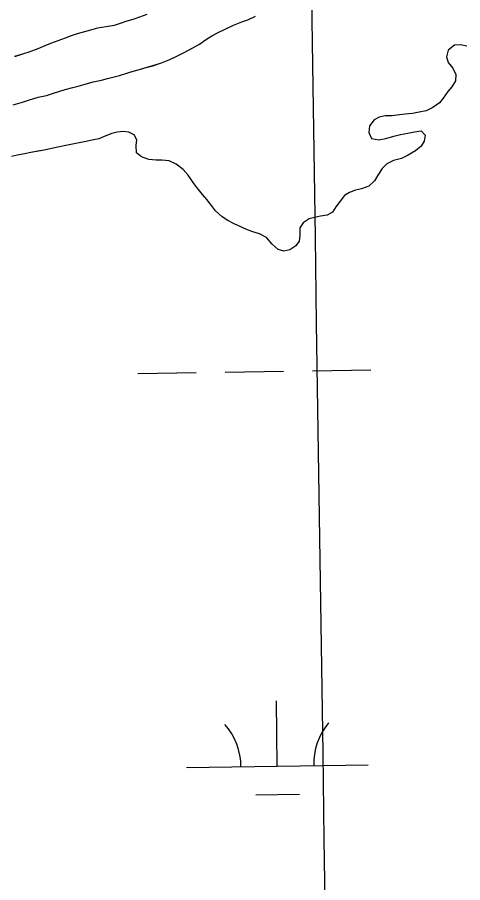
# Model space of a CAD drawing. Extents: x 3807117 to 3845308, y 337856 to 363736.
# Drawn here: x 3821776 to 3822020.8, y 345451.3 to 345927.2 of the extents above; entities that cross this region are included whole.
import ezdxf

# ---------------------------------------------------------------- set-up
doc = ezdxf.new("R2010")
doc.units = 0
for name, color, linetype in [('V-GRID-MAJR', 7, 'Continuous'), ('V-TOPO-SHOR', 7, 'Continuous'), ('V-WETL-SWMP', 7, 'Continuous')]:
    doc.layers.add(name, color=color, linetype=linetype)

msp = doc.modelspace()

# ---------------------------------------------------------------- linework, layer by layer
at = {"layer": 'V-GRID-MAJR'}
msp.add_spline([(3821974.84, 343440.35), (3821884.97, 349497.4), (3821795.06, 355557.53), (3821705.15, 361617.66), (3821705.1, 361620.74)], degree=3, dxfattribs=at)
at = {"layer": 'V-TOPO-SHOR'}
for points in [[(3821847.2, 345928.72), (3821843.16, 345927.23), (3821839.95, 345926.19), (3821835.69, 345924.93), (3821832.48, 345923.82), (3821829.13, 345922.78), (3821824.87, 345922.05), (3821820.14, 345921.18), (3821816.18, 345920.15), (3821812.98, 345919.19), (3821808.87, 345918.08), (3821805.66, 345916.96), (3821802.23, 345915.78), (3821798.19, 345914.36), (3821794.15, 345912.8), (3821791.02, 345911.61), (3821787.28, 345909.81), (3821782.25, 345908.1), (3821778.74, 345906.99), (3821774.4, 345905.59)], [(3821817.62, 345891.7), (3821822.2, 345892.73), (3821825.62, 345893.54), (3821832.18, 345895.23), (3821836.75, 345896.64), (3821839.72, 345897.53), (3821843.23, 345898.49), (3821846.12, 345899.45), (3821850.39, 345900.64), (3821855.2, 345902.12), (3821859.77, 345903.98), (3821863.21, 345905.63), (3821867.71, 345907.95), (3821872.52, 345910.49), (3821876.04, 345912.52), (3821879.48, 345914.92), (3821882.99, 345916.95), (3821886.74, 345919.04), (3821890.25, 345920.77), (3821894.75, 345922.93), (3821899.41, 345924.72), (3821902.68, 345925.84), (3821906.88, 345927.93)], [(3822023.11, 345911.39), (3822019.54, 345912.18), (3822016.27, 345911.82), (3822012.91, 345909.19), (3822011.96, 345905.55), (3822012.93, 345902.35), (3822015.41, 345899.21), (3822016.98, 345895.7), (3822016.8, 345892.35), (3822014.87, 345889.03), (3822012.72, 345886.38), (3822010.18, 345882.83), (3822008.11, 345880.26), (3822004.36, 345877.63), (3822000.77, 345875.83), (3821996.81, 345875.03), (3821993.16, 345874.37), (3821989.2, 345874.02), (3821986, 345873.52), (3821982.05, 345873.09), (3821978.24, 345872.97), (3821974.89, 345872.39), (3821972.07, 345870.82), (3821969.68, 345867.49), (3821969.2, 345863.85), (3821970.77, 345860.56), (3821974.79, 345859.85), (3821978.6, 345860.57), (3821983.02, 345861.91), (3821986.67, 345862.71), (3821990.71, 345863.6), (3821994.29, 345864.33), (3821997.95, 345864.83), (3822000.28, 345862.38), (3821999.72, 345859.11), (3821998.03, 345856.31), (3821994.97, 345853.83), (3821990.46, 345851.28), (3821987.18, 345849.63), (3821982.83, 345848.45), (3821979.17, 345846.73), (3821976.56, 345844.02), (3821974.56, 345840.99), (3821972.4, 345837.28), (3821969.18, 345834.27), (3821965.22, 345832.93), (3821961.87, 345832.12), (3821958.51, 345830.93), (3821955.76, 345829.21), (3821953.46, 345826.11), (3821951.07, 345823.01), (3821949.22, 345820.13), (3821946.32, 345818.33), (3821942.67, 345817.83), (3821939.32, 345817.17), (3821936.34, 345816.36), (3821933.06, 345814.18), (3821931.36, 345811.38), (3821931.33, 345807.5), (3821930.92, 345804.16), (3821929.08, 345801.59), (3821925.87, 345799.34), (3821922.51, 345798.68), (3821919.33, 345799.54), (3821916.08, 345802.53), (3821912.99, 345806.05), (3821909.06, 345808.22), (3821905.42, 345809.31), (3821901.62, 345810.79), (3821898.82, 345811.95), (3821895.26, 345813.65), (3821891.63, 345815.51), (3821888.6, 345817.51), (3821884.98, 345820.88), (3821882.8, 345823.64), (3821880.24, 345827), (3821877.75, 345829.76), (3821874.89, 345833.43), (3821872.71, 345836.42), (3821869.85, 345840.32), (3821867.22, 345843.46), (3821863.29, 345846.45), (3821859.42, 345848.31), (3821855.47, 345848.72), (3821852.36, 345848.75), (3821848.25, 345849.01), (3821844.16, 345850.41), (3821841.51, 345852.71), (3821841.32, 345856.74), (3821841.73, 345859.86), (3821840.15, 345862.61), (3821837.27, 345864.15), (3821834.16, 345864.41), (3821830.81, 345864.05), (3821827.84, 345863.32), (3821824.71, 345862.12), (3821820.82, 345860.48)], [(3821773.72, 345879.05), (3821778.83, 345880.61), (3821782.19, 345881.65), (3821787.52, 345883.27), (3821792.09, 345884.23), (3821795.22, 345885.34), (3821799.26, 345886.52), (3821802.31, 345887.49), (3821806.42, 345888.67), (3821809.47, 345889.41), (3821813.21, 345890.52), (3821817.62, 345891.7)], [(3821820.82, 345860.48), (3821817.16, 345859.68), (3821812.9, 345858.8), (3821809.93, 345858.22), (3821806.27, 345857.41), (3821802.62, 345856.75), (3821799.19, 345856.02), (3821794.85, 345855.07), (3821790.81, 345854.19), (3821787.31, 345853.53), (3821783.42, 345852.8), (3821779.85, 345852.22), (3821776.11, 345851.42), (3821772.76, 345850.76)]]:
    msp.add_lwpolyline(points, dxfattribs=at)
at = {"layer": 'V-WETL-SWMP'}
for p, q in [((3821832.48, 345923.82), (3821829.13, 345922.78)), ((3821835.69, 345924.93), (3821832.48, 345923.82)), ((3821839.95, 345926.19), (3821835.69, 345924.93)), ((3821843.16, 345927.23), (3821839.95, 345926.19)), ((3821894.75, 345922.93), (3821899.4, 345924.72)), ((3821899.4, 345924.72), (3821902.68, 345925.84)), ((3821902.68, 345925.84), (3821906.88, 345927.93)), ((3821812.98, 345919.19), (3821808.87, 345918.08)), ((3821816.18, 345920.15), (3821812.98, 345919.19)), ((3821820.14, 345921.18), (3821816.18, 345920.15)), ((3821824.87, 345922.06), (3821820.14, 345921.18)), ((3821829.13, 345922.78), (3821824.87, 345922.06)), ((3821882.99, 345916.95), (3821886.74, 345919.05)), ((3821886.74, 345919.05), (3821890.25, 345920.77)), ((3821890.25, 345920.77), (3821894.75, 345922.93)), ((3821798.19, 345914.36), (3821794.15, 345912.8)), ((3821802.23, 345915.78), (3821798.19, 345914.36)), ((3821805.66, 345916.96), (3821802.23, 345915.78)), ((3821808.87, 345918.08), (3821805.66, 345916.96)), ((3821876.04, 345912.52), (3821879.48, 345914.92)), ((3821879.48, 345914.92), (3821882.99, 345916.95)), ((3821787.28, 345909.81), (3821782.25, 345908.11)), ((3821791.02, 345911.61), (3821787.28, 345909.81)), ((3821794.15, 345912.8), (3821791.02, 345911.61)), ((3821867.71, 345907.95), (3821872.52, 345910.49)), ((3821872.52, 345910.49), (3821876.04, 345912.52)), ((3822012.9, 345909.19), (3822011.96, 345905.55)), ((3822016.27, 345911.82), (3822012.9, 345909.19)), ((3822019.54, 345912.18), (3822016.27, 345911.82)), ((3822023.11, 345911.39), (3822019.54, 345912.18)), ((3821778.74, 345906.99), (3821774.4, 345905.58)), ((3821782.25, 345908.11), (3821778.74, 345906.99)), ((3821859.77, 345903.98), (3821863.21, 345905.63)), ((3821863.21, 345905.63), (3821867.71, 345907.95)), ((3822011.96, 345905.55), (3822012.93, 345902.35)), ((3821846.13, 345899.45), (3821850.39, 345900.63)), ((3821850.39, 345900.63), (3821855.2, 345902.12)), ((3821855.2, 345902.12), (3821859.77, 345903.98)), ((3822012.93, 345902.35), (3822015.41, 345899.21)), ((3821825.62, 345893.54), (3821832.18, 345895.23)), ((3821832.18, 345895.23), (3821836.75, 345896.64)), ((3821836.75, 345896.64), (3821839.72, 345897.53)), ((3821839.72, 345897.53), (3821843.23, 345898.49)), ((3821843.23, 345898.49), (3821846.13, 345899.45)), ((3822015.41, 345899.21), (3822016.98, 345895.7)), ((3822016.98, 345895.7), (3822016.8, 345892.35)), ((3821809.47, 345889.41), (3821813.2, 345890.52)), ((3821813.2, 345890.52), (3821817.62, 345891.7)), ((3821817.62, 345891.7), (3821822.2, 345892.73)), ((3821822.2, 345892.73), (3821825.62, 345893.54)), ((3822016.8, 345892.35), (3822014.87, 345889.02)), ((3821792.09, 345884.23), (3821795.22, 345885.34)), ((3821795.22, 345885.34), (3821799.26, 345886.53)), ((3821799.26, 345886.53), (3821802.31, 345887.49)), ((3821802.31, 345887.49), (3821806.42, 345888.67)), ((3821806.42, 345888.67), (3821809.47, 345889.41)), ((3822012.72, 345886.38), (3822010.18, 345882.83)), ((3822014.87, 345889.02), (3822012.72, 345886.38)), ((3821773.72, 345879.05), (3821778.83, 345880.61)), ((3821778.83, 345880.61), (3821782.19, 345881.65)), ((3821782.19, 345881.65), (3821787.52, 345883.27)), ((3821787.52, 345883.27), (3821792.09, 345884.23)), ((3822010.18, 345882.83), (3822008.11, 345880.26)), ((3822000.77, 345875.83), (3821996.81, 345875.03)), ((3822004.36, 345877.63), (3822000.77, 345875.83)), ((3822008.11, 345880.26), (3822004.36, 345877.63)), ((3821974.89, 345872.39), (3821972.07, 345870.82)), ((3821978.24, 345872.97), (3821974.89, 345872.39)), ((3821982.05, 345873.09), (3821978.24, 345872.97)), ((3821986, 345873.52), (3821982.05, 345873.09)), ((3821989.2, 345874.02), (3821986, 345873.52)), ((3821993.16, 345874.37), (3821989.2, 345874.02)), ((3821996.81, 345875.03), (3821993.16, 345874.37)), ((3821969.68, 345867.49), (3821969.2, 345863.85)), ((3821972.07, 345870.82), (3821969.68, 345867.49)), ((3821824.71, 345862.13), (3821820.82, 345860.48)), ((3821827.84, 345863.32), (3821824.71, 345862.13)), ((3821830.81, 345864.05), (3821827.84, 345863.32)), ((3821834.16, 345864.41), (3821830.81, 345864.05)), ((3821837.27, 345864.15), (3821834.16, 345864.41)), ((3821840.15, 345862.61), (3821837.27, 345864.15)), ((3821841.73, 345859.86), (3821840.15, 345862.61)), ((3821969.2, 345863.85), (3821970.77, 345860.56)), ((3821978.6, 345860.58), (3821983.02, 345861.91)), ((3821983.02, 345861.91), (3821986.68, 345862.72)), ((3821986.68, 345862.72), (3821990.71, 345863.6)), ((3821990.71, 345863.6), (3821994.29, 345864.33)), ((3821994.29, 345864.33), (3821997.95, 345864.83)), ((3821997.95, 345864.83), (3822000.28, 345862.38)), ((3822000.28, 345862.38), (3821999.73, 345859.11)), ((3821806.27, 345857.41), (3821802.62, 345856.75)), ((3821809.93, 345858.22), (3821806.27, 345857.41)), ((3821812.9, 345858.8), (3821809.93, 345858.22)), ((3821817.16, 345859.68), (3821812.9, 345858.8)), ((3821820.82, 345860.48), (3821817.16, 345859.68)), ((3821841.32, 345856.74), (3821841.73, 345859.86)), ((3821970.77, 345860.56), (3821974.79, 345859.85)), ((3821974.79, 345859.85), (3821978.6, 345860.58)), ((3821999.73, 345859.11), (3821998.03, 345856.31)), ((3821779.85, 345852.22), (3821776.11, 345851.42)), ((3821783.42, 345852.8), (3821779.85, 345852.22)), ((3821790.81, 345854.19), (3821783.42, 345852.8)), ((3821794.85, 345855.07), (3821790.81, 345854.19)), ((3821799.19, 345856.02), (3821794.85, 345855.07)), ((3821802.62, 345856.75), (3821799.19, 345856.02)), ((3821841.52, 345852.71), (3821841.32, 345856.74)), ((3821844.16, 345850.41), (3821841.52, 345852.71)), ((3821994.97, 345853.83), (3821990.46, 345851.28)), ((3821998.03, 345856.31), (3821994.97, 345853.83)), ((3821776.11, 345851.42), (3821772.76, 345850.76)), ((3821848.25, 345849.01), (3821844.16, 345850.41)), ((3821852.36, 345848.75), (3821848.25, 345849.01)), ((3821855.47, 345848.72), (3821852.36, 345848.75)), ((3821859.42, 345848.31), (3821855.47, 345848.72)), ((3821863.29, 345846.45), (3821859.42, 345848.31)), ((3821982.83, 345848.45), (3821979.17, 345846.73)), ((3821987.18, 345849.63), (3821982.83, 345848.45)), ((3821990.46, 345851.28), (3821987.18, 345849.63)), ((3821867.22, 345843.46), (3821863.29, 345846.45)), ((3821869.85, 345840.32), (3821867.22, 345843.46)), ((3821976.56, 345844.02), (3821974.56, 345840.99)), ((3821979.17, 345846.73), (3821976.56, 345844.02)), ((3821872.71, 345836.42), (3821869.85, 345840.32)), ((3821974.56, 345840.99), (3821972.4, 345837.28)), ((3821874.89, 345833.43), (3821872.71, 345836.42)), ((3821877.75, 345829.76), (3821874.89, 345833.43)), ((3821969.19, 345834.27), (3821965.22, 345832.93)), ((3821972.4, 345837.28), (3821969.19, 345834.27)), ((3821880.24, 345827), (3821877.75, 345829.76)), ((3821955.76, 345829.21), (3821953.46, 345826.11)), ((3821958.51, 345830.93), (3821955.76, 345829.21)), ((3821961.87, 345832.12), (3821958.51, 345830.93)), ((3821965.22, 345832.93), (3821961.87, 345832.12)), ((3821882.8, 345823.64), (3821880.24, 345827)), ((3821884.98, 345820.88), (3821882.8, 345823.64)), ((3821953.46, 345826.11), (3821951.07, 345823.01)), ((3821888.6, 345817.51), (3821884.98, 345820.88)), ((3821949.22, 345820.13), (3821946.32, 345818.33)), ((3821951.07, 345823.01), (3821949.22, 345820.13)), ((3821891.63, 345815.51), (3821888.6, 345817.51)), ((3821895.26, 345813.65), (3821891.63, 345815.51)), ((3821933.06, 345814.18), (3821931.36, 345811.38)), ((3821936.34, 345816.36), (3821933.06, 345814.18)), ((3821939.32, 345817.17), (3821936.34, 345816.36)), ((3821942.67, 345817.83), (3821939.32, 345817.17)), ((3821946.32, 345818.33), (3821942.67, 345817.83)), ((3821898.82, 345811.95), (3821895.26, 345813.65)), ((3821901.63, 345810.79), (3821898.82, 345811.95)), ((3821905.42, 345809.31), (3821901.63, 345810.79)), ((3821909.06, 345808.22), (3821905.42, 345809.31)), ((3821931.36, 345811.38), (3821931.33, 345807.5)), ((3821912.99, 345806.06), (3821909.06, 345808.22)), ((3821916.08, 345802.53), (3821912.99, 345806.06)), ((3821931.33, 345807.5), (3821930.92, 345804.16)), ((3821919.33, 345799.54), (3821916.08, 345802.53)), ((3821929.08, 345801.59), (3821925.87, 345799.34)), ((3821930.92, 345804.16), (3821929.08, 345801.59)), ((3821922.51, 345798.68), (3821919.33, 345799.54)), ((3821925.87, 345799.34), (3821922.51, 345798.68)), ((3821938.26, 345732.86), (3821970.25, 345733.34)), ((3821842.27, 345731.42), (3821874.27, 345731.9)), ((3821890.26, 345732.14), (3821922.26, 345732.62)), ((3821918.92, 345515.3), (3821918.38, 345551.3)), ((3821868.93, 345514.55), (3821968.92, 345516.05)), ((3821907.16, 345499.69), (3821931.15, 345500.05))]:
    msp.add_line(p, q, dxfattribs=at)
for centre, start, end in [((3821863.68, 345514.95), 0.0865, 41.6302), ((3821974.15, 345516.61), 140.0865, 181.6302)]:
    msp.add_arc(centre, 35.25, start, end, dxfattribs=at)

doc.saveas('drawing.dxf')
